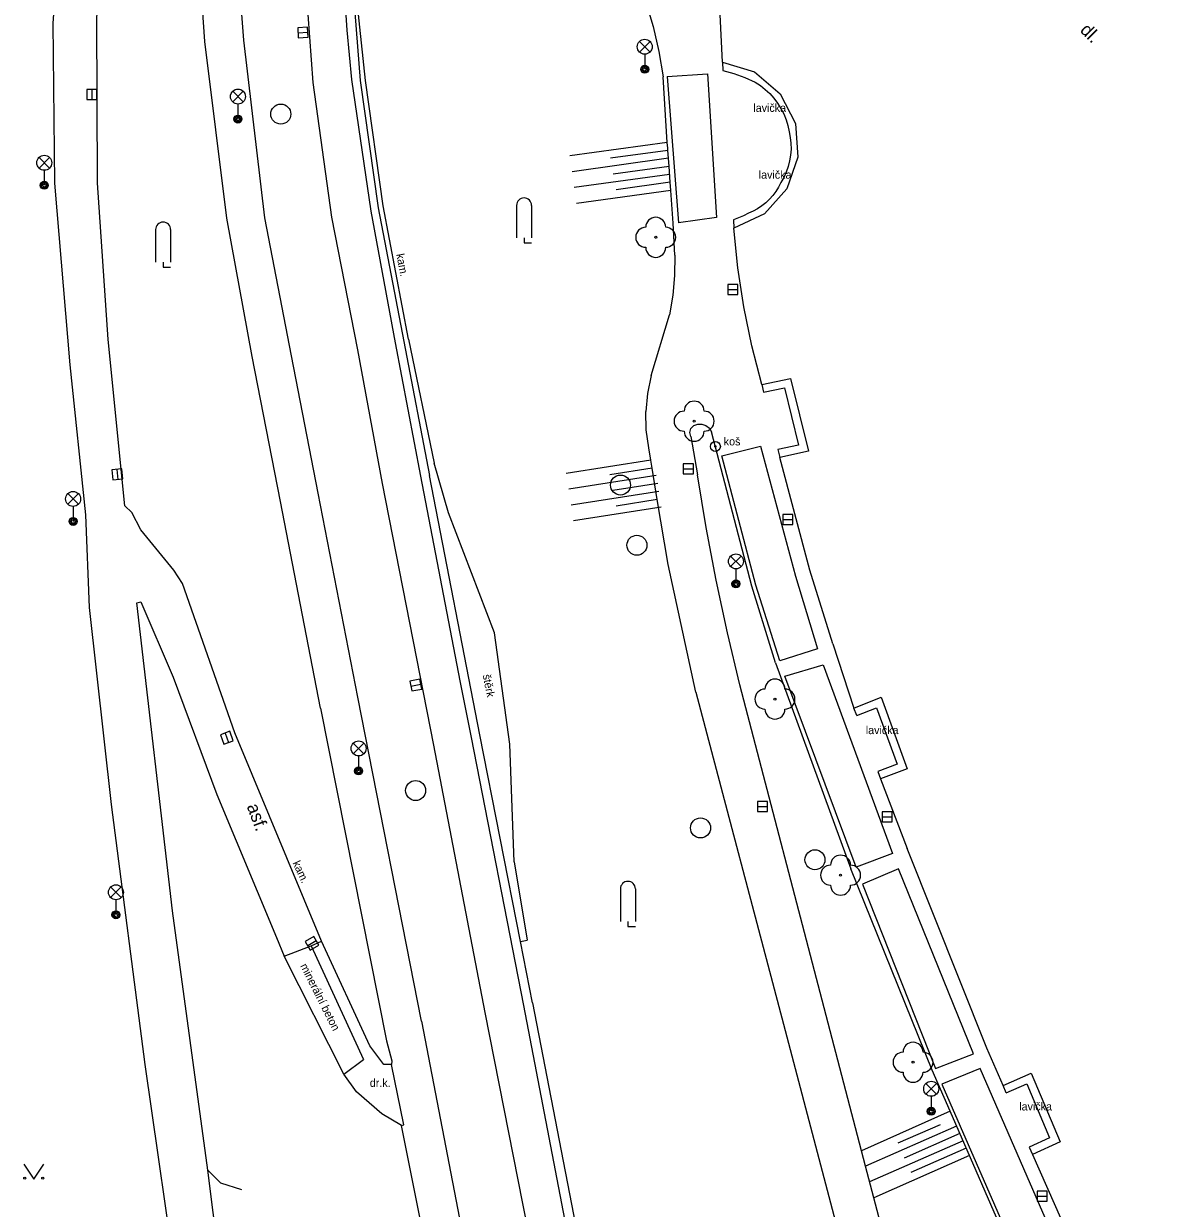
# Model space of a CAD drawing. Extents: x -600309 to -598967, y -1161267 to -1160292.
# Drawn here: x -599090.9 to -599033.2, y -1160653.3 to -1160594.1 of the extents above; entities that cross this region are included whole.
import ezdxf

# ---------------------------------------------------------------- set-up
doc = ezdxf.new("R2010")
doc.units = 0
for name, color, linetype in [('Level 10', 7, 'Continuous'), ('Level 11', 7, 'Continuous'), ('Level 15', 7, 'Continuous'), ('Level 22', 7, 'Continuous'), ('Level 25', 7, 'Continuous'), ('Level 27', 7, 'Continuous'), ('Level 33', 7, 'Continuous'), ('Level 36', 7, 'Continuous'), ('Level 40', 7, 'Continuous'), ('Level 42', 7, 'Continuous')]:
    doc.layers.add(name, color=color, linetype=linetype)

msp = doc.modelspace()

# ---------------------------------------------------------------- linework, layer by layer
at = {"layer": 'Level 10'}
for points in [[(-599069.77, -1160544.19), (-599071.61, -1160550.9), (-599073.21, -1160557.63), (-599073.99, -1160561.45), (-599074.45, -1160564.35), (-599074.62, -1160565.4), (-599074.96, -1160568.38), (-599075.1, -1160570.45), (-599075.36, -1160576.86), (-599075.4, -1160583.48), (-599075, -1160590.1), (-599074.72, -1160594.41), (-599074.48, -1160596.88), (-599073.52, -1160603.46), (-599072.31, -1160610.05), (-599071.04, -1160616.71), (-599069.07, -1160626.94), (-599068.5, -1160629.77), (-599065.89, -1160643.16), (-599063.36, -1160656.36)], [(-599077.49, -1160610.69), (-599078.81, -1160603.79), (-599079.87, -1160594.91), (-599080.25, -1160589.93), (-599080.55, -1160583.92)], [(-599070.99, -1160643.95), (-599074.17, -1160627.76), (-599076.16, -1160617.55), (-599077.49, -1160610.69)], [(-599070.99, -1160643.95), (-599068.4, -1160657.36), (-599068.39, -1160657.4), (-599068.22, -1160658.32), (-599067.44, -1160662.29), (-599067.26, -1160663.24), (-599067.25, -1160663.29), (-599066.03, -1160669.4), (-599063.4, -1160683.04), (-599061.1, -1160694.8), (-599058.4, -1160708.47)]]:
    msp.add_lwpolyline(points, dxfattribs=at)
at = {"layer": 'Level 11'}
for points in [[(-599071.6, -1160543.64), (-599073.48, -1160550.46), (-599075.04, -1160557.16), (-599076.34, -1160563.72), (-599076.39, -1160564.21), (-599076.98, -1160570.04), (-599077.04, -1160570.66), (-599077.34, -1160576.77), (-599077.32, -1160583.53), (-599076.92, -1160590.21), (-599076.41, -1160597.04), (-599075.49, -1160603.77), (-599074.19, -1160610.39), (-599072.95, -1160617.07), (-599070.38, -1160630.15), (-599067.82, -1160643.51), (-599065.22, -1160656.69)], [(-599076.04, -1160628.31), (-599078.04, -1160617.98), (-599079.45, -1160610.73), (-599080.71, -1160603.82), (-599081.81, -1160594.99), (-599082.16, -1160589.92), (-599082.51, -1160583.58), (-599082.5, -1160576.97), (-599082.37, -1160573.03), (-599082.15, -1160568.65)], [(-599085.4699, -1160618.53), (-599085.81, -1160618.19), (-599086.64, -1160609.88), (-599087.18, -1160602.04), (-599087.2199, -1160593.81), (-599086.71, -1160586.34), (-599086.04, -1160580.15), (-599084.79, -1160574.04)], [(-599089.1, -1160589.78), (-599089.4099, -1160594.07), (-599089.33, -1160602.07), (-599088.56, -1160611.14), (-599087.78, -1160618.64), (-599087.6, -1160623.27), (-599086.49, -1160633.12), (-599084.81, -1160646.11), (-599083.14, -1160657.8), (-599082.06, -1160665.31), (-599081.7199, -1160669.44), (-599081.71, -1160672.81), (-599082.4, -1160676.4699), (-599082.31, -1160676.73), (-599082.52, -1160676.96), (-599083.01, -1160676.86), (-599083.35, -1160676.29)], [(-599074.58, -1160590.11), (-599074.06, -1160596.93)], [(-599071.64, -1160609.86), (-599072.9, -1160603.2), (-599073.79, -1160596.94), (-599074.5, -1160590.16)], [(-599055.95, -1160596.01), (-599056.21, -1160590.55)], [(-599059.78, -1160593.01), (-599059.41, -1160594.24), (-599059.12, -1160595.49), (-599058.9, -1160596.75)], [(-599055.95, -1160596.01), (-599054.34, -1160596.5), (-599053.06, -1160597.59), (-599052.3, -1160599.08), (-599052.18, -1160600.76), (-599052.73, -1160602.35), (-599053.85, -1160603.6), (-599055.37, -1160604.31)], [(-599055.95, -1160596.01), (-599055.92, -1160596.43)], [(-599058.41, -1160604.06), (-599058.53, -1160602.43), (-599058.56, -1160602.02), (-599058.61, -1160601.23), (-599058.64, -1160600.82), (-599058.67, -1160600.43), (-599058.68, -1160600.32), (-599058.7, -1160600.03), (-599058.9, -1160596.75)], [(-599058.7, -1160596.73), (-599056.7, -1160596.6), (-599056.25, -1160603.78), (-599058.14, -1160604.04)], [(-599058.7, -1160596.73), (-599058.14, -1160604.04)], [(-599055.92, -1160596.43), (-599055.3695, -1160596.5874), (-599054.8319, -1160596.7844), (-599054.31, -1160597.02), (-599054.0504, -1160597.1884), (-599053.8064, -1160597.3788), (-599053.5799, -1160597.5897), (-599053.3727, -1160597.8196), (-599053.1863, -1160598.0666), (-599053.0221, -1160598.3289), (-599052.8814, -1160598.6046), (-599052.7653, -1160598.8914), (-599052.6746, -1160599.1873), (-599052.61, -1160599.49), (-599052.5522, -1160599.7783), (-599052.5206, -1160600.0706), (-599052.5156, -1160600.3645), (-599052.5372, -1160600.6578), (-599052.5852, -1160600.9478), (-599052.6591, -1160601.2324), (-599052.7585, -1160601.5091), (-599052.8825, -1160601.7757), (-599053.03, -1160602.03), (-599053.1451, -1160602.257), (-599053.2791, -1160602.4733), (-599053.4311, -1160602.6774), (-599053.5999, -1160602.8679), (-599053.7844, -1160603.0432), (-599053.9831, -1160603.2022), (-599054.1946, -1160603.3436), (-599054.4175, -1160603.4665), (-599054.65, -1160603.57), (-599054.8954, -1160603.6903), (-599055.1455, -1160603.8004)], [(-599074.06, -1160596.93), (-599073.16, -1160603.3), (-599071.87, -1160609.97), (-599070.59, -1160616.67)], [(-599055.1455, -1160603.8004), (-599055.4, -1160603.9)], [(-599055.4, -1160603.9), (-599055.37, -1160604.31)], [(-599058.32, -1160605.67), (-599058.41, -1160604.06)], [(-599053.98, -1160612.12), (-599054.48, -1160610.2), (-599054.88, -1160608.25), (-599055.17, -1160606.29), (-599055.37, -1160604.31)], [(-599058.32, -1160605.67), (-599058.34, -1160606.67)], [(-599058.34, -1160606.67), (-599058.43, -1160607.66)], [(-599058.43, -1160607.66), (-599058.59, -1160608.65)], [(-599059.5, -1160611.68), (-599058.59, -1160608.65)], [(-599071.64, -1160609.86), (-599070.35, -1160616.05)], [(-599059.5, -1160611.68), (-599059.69, -1160612.57)], [(-599053.98, -1160612.12), (-599052.54, -1160611.82), (-599051.65, -1160615.45), (-599053.08, -1160615.77)], [(-599053.98, -1160612.12), (-599052.54, -1160611.82), (-599051.65, -1160615.45), (-599053.08, -1160615.77)], [(-599053.98, -1160612.12), (-599053.9, -1160612.51)], [(-599059.69, -1160612.57), (-599059.77, -1160613.48)], [(-599053.9, -1160612.51), (-599052.84, -1160612.29), (-599052.14, -1160615.15), (-599053.17, -1160615.38)], [(-599059.63, -1160615.29), (-599059.75, -1160614.39), (-599059.77, -1160613.48)], [(-599057.53, -1160614.72), (-599057.58, -1160614.52), (-599057.52, -1160614.32), (-599057.38, -1160614.17)], [(-599057.38, -1160614.17), (-599057.18, -1160614.11)], [(-599057.18, -1160614.11), (-599056.97, -1160614.11)], [(-599056.97, -1160614.11), (-599056.77, -1160614.18), (-599056.6, -1160614.31), (-599056.49, -1160614.49)], [(-599053.29, -1160626.03), (-599054.48, -1160622.2), (-599056.49, -1160614.49)], [(-599057.53, -1160614.72), (-599057.19, -1160616.64)], [(-599055.97, -1160615.69), (-599054.04, -1160615.21)], [(-599054.04, -1160615.21), (-599052.3, -1160621.71)], [(-599058.66, -1160621.12), (-599059.2, -1160617.88), (-599059.46, -1160616.3), (-599059.53, -1160615.91), (-599059.63, -1160615.29)], [(-599054.27, -1160622.16), (-599055.97, -1160615.69)], [(-599053.17, -1160615.38), (-599053.08, -1160615.77)], [(-599050.42, -1160625.09), (-599051.58, -1160621.41), (-599053.08, -1160615.77)], [(-599066.35, -1160635.98), (-599066.57, -1160630.11), (-599067.34, -1160624.54), (-599069.64, -1160618.54), (-599070.35, -1160616.05)], [(-599065.44, -1160643.03), (-599066.04, -1160639.96), (-599068.07, -1160629.64), (-599070.59, -1160616.67)], [(-599055.08, -1160627.13), (-599055.7, -1160624.53), (-599056.26, -1160621.91), (-599056.76, -1160619.28), (-599057.19, -1160616.64)], [(-599075.99, -1160639.94), (-599080.32, -1160629.53), (-599082.94, -1160622.08), (-599083.36, -1160621.4099), (-599085.01, -1160619.39), (-599085.4699, -1160618.53)], [(-599057.28, -1160627.51), (-599058.66, -1160621.12)], [(-599052.3, -1160621.71), (-599051.19, -1160625.33)], [(-599053.08, -1160625.94), (-599054.27, -1160622.16)], [(-599085.21, -1160623.04), (-599085.02, -1160622.99), (-599083.4, -1160626.75), (-599081.21, -1160632.62), (-599078.24, -1160639.77), (-599077.85, -1160640.69)], [(-599081.6599, -1160651.39), (-599083.44, -1160638.43), (-599085.21, -1160623.04)], [(-599050.42, -1160625.09), (-599049.38, -1160628.3)], [(-599051.19, -1160625.33), (-599053.08, -1160625.94)], [(-599053.29, -1160626.03), (-599049.52, -1160636.34)], [(-599052.83, -1160626.7), (-599050.91, -1160626.14)], [(-599050.91, -1160626.14), (-599047.44, -1160635.57)], [(-599049.26, -1160636.25), (-599052.83, -1160626.7)], [(-599057.28, -1160627.51), (-599052.9, -1160644.1), (-599049.02, -1160658.79), (-599045.32, -1160673.2), (-599041.68, -1160687.82)], [(-599046.92, -1160658.36), (-599048.38, -1160652.77), (-599048.79, -1160651.2), (-599048.99, -1160650.42), (-599050.76, -1160643.67), (-599055.08, -1160627.13)], [(-599049.38, -1160628.3), (-599048.02, -1160627.76), (-599046.71, -1160631.33), (-599048.04, -1160631.83)], [(-599049.38, -1160628.3), (-599048.02, -1160627.76), (-599046.71, -1160631.33), (-599048.04, -1160631.83)], [(-599076.04, -1160628.31), (-599072.74, -1160644.93)], [(-599049.23, -1160628.67), (-599049.38, -1160628.3)], [(-599049.23, -1160628.67), (-599048.25, -1160628.28), (-599047.22, -1160631.1), (-599048.18, -1160631.46)], [(-599048.18, -1160631.46), (-599048.04, -1160631.83)], [(-599048.04, -1160631.83), (-599046.71, -1160635.32)], [(-599041.92, -1160647.16), (-599042.73, -1160645.29), (-599046.71, -1160635.32)], [(-599047.44, -1160635.57), (-599049.26, -1160636.25)], [(-599066.35, -1160635.98), (-599065.71, -1160639.89)], [(-599020.26, -1160701.3), (-599026.53, -1160687.8), (-599028.56, -1160683.47), (-599028.73, -1160683.11), (-599029.07, -1160682.39), (-599029.41, -1160681.67), (-599032.84, -1160674.36), (-599039.48, -1160660.11), (-599044.56, -1160648.45), (-599045.46, -1160646.4), (-599049.52, -1160636.34)], [(-599047.14, -1160636.34), (-599048.95, -1160637.1)], [(-599043.39, -1160645.58), (-599047.14, -1160636.34)], [(-599048.95, -1160637.1), (-599045.29, -1160646.32)], [(-599077.85, -1160640.69), (-599076.5, -1160640.18), (-599075.99, -1160639.94)], [(-599072.47, -1160645.93), (-599072.48, -1160646.12), (-599072.87, -1160646.11), (-599073.57, -1160645.18), (-599075.99, -1160639.94)], [(-599066.04, -1160639.96), (-599065.71, -1160639.89)], [(-599071.98, -1160649.16), (-599072.97, -1160648.58), (-599074.24, -1160647.48), (-599074.87, -1160646.6), (-599077.85, -1160640.69)], [(-599076.5, -1160640.18), (-599073.88, -1160645.86)], [(-599065.44, -1160643.03), (-599062.88, -1160656.28)], [(-599072.74, -1160644.93), (-599072.47, -1160645.93)], [(-599074.87, -1160646.6), (-599073.88, -1160645.86)], [(-599045.29, -1160646.32), (-599043.39, -1160645.58)], [(-599071.87, -1160649.13), (-599072.48, -1160646.12)], [(-599043.06, -1160646.32), (-599044.98, -1160647.09)], [(-599037.47, -1160659.17), (-599043.06, -1160646.32)], [(-599041.92, -1160647.16), (-599040.52, -1160646.55), (-599039.07, -1160649.97), (-599040.45, -1160650.61)], [(-599041.92, -1160647.16), (-599040.52, -1160646.55), (-599039.07, -1160649.97), (-599040.45, -1160650.61)], [(-599044.98, -1160647.09), (-599039.31, -1160660.08)], [(-599041.76, -1160647.53), (-599041.92, -1160647.16)], [(-599041.76, -1160647.53), (-599040.73, -1160647.08), (-599039.59, -1160649.77), (-599040.62, -1160650.25)], [(-599071.98, -1160649.16), (-599071.87, -1160649.13)], [(-599063.02, -1160694.94), (-599065.3, -1160683.25), (-599067.97, -1160669.59), (-599070.26, -1160657.83), (-599071.98, -1160649.16)], [(-599040.62, -1160650.25), (-599040.45, -1160650.61)], [(-599040.45, -1160650.61), (-599036.81, -1160658.83)], [(-599079.2, -1160677.09), (-599079.4, -1160671.86), (-599079.7199, -1160666.67), (-599080.31, -1160662.11), (-599081.6599, -1160651.39)], [(-599079.9699, -1160652.38), (-599081.02, -1160652.05), (-599081.6599, -1160651.39)]]:
    msp.add_lwpolyline(points, dxfattribs=at)
at = {"layer": 'Level 15'}
for points in [[(-599058.7, -1160600.03), (-599063.57, -1160600.7)], [(-599058.67, -1160600.43), (-599061.54, -1160600.82)], [(-599058.64, -1160600.82), (-599063.46, -1160601.49)], [(-599058.61, -1160601.23), (-599061.4, -1160601.61)], [(-599058.59, -1160601.63), (-599063.35, -1160602.28)], [(-599058.56, -1160602.02), (-599061.26, -1160602.4)], [(-599058.53, -1160602.43), (-599063.24, -1160603.08)], [(-599059.53, -1160615.91), (-599063.76, -1160616.57)], [(-599059.46, -1160616.3), (-599061.57, -1160616.64)], [(-599059.25, -1160616.68), (-599063.63, -1160617.36)], [(-599059.12, -1160617.4699), (-599063.51, -1160618.15)], [(-599059.18, -1160617.07), (-599061.42, -1160617.42)], [(-599059.2, -1160617.88), (-599061.25, -1160618.2)], [(-599059, -1160618.26), (-599063.39, -1160618.94)], [(-599044.56, -1160648.45), (-599048.99, -1160650.42)], [(-599044.24, -1160649.19), (-599048.79, -1160651.2)], [(-599045.06, -1160649.12), (-599047.18, -1160650.05)], [(-599044.08, -1160649.56), (-599046.87, -1160650.79)], [(-599043.92, -1160649.93), (-599048.59, -1160651.98)], [(-599043.6, -1160650.66), (-599048.38, -1160652.77)], [(-599043.76, -1160650.29), (-599046.53, -1160651.51)]]:
    msp.add_lwpolyline(points, dxfattribs=at)
at = {"layer": 'Level 22'}
for centre in [(-599059.28, -1160604.77), (-599057.36, -1160613.96), (-599053.32, -1160627.85), (-599050.04, -1160636.65), (-599046.42, -1160646)]:
    msp.add_circle(centre, 0.05, dxfattribs=at)
for centre, start, end in [((-599059.28, -1160604.27), 0, 180), ((-599059.78, -1160604.77), 90, 270), ((-599058.78, -1160604.77), 270, 90), ((-599059.28, -1160605.27), 180, 0), ((-599057.86, -1160613.96), 90, 270), ((-599057.36, -1160613.46), 0, 180), ((-599056.86, -1160613.96), 270, 90), ((-599057.36, -1160614.46), 180, 0), ((-599053.32, -1160627.35), 0, 180), ((-599053.82, -1160627.85), 90, 270), ((-599052.82, -1160627.85), 270, 90), ((-599053.32, -1160628.35), 180, 0), ((-599050.04, -1160636.15), 0, 180), ((-599050.54, -1160636.65), 90, 270), ((-599049.54, -1160636.65), 270, 90), ((-599050.04, -1160637.15), 180, 0), ((-599046.42, -1160645.5), 0, 180), ((-599046.92, -1160646), 90, 270), ((-599045.92, -1160646), 270, 90), ((-599046.42, -1160646.5), 180, 0)]:
    msp.add_arc(centre, 0.5, start, end, dxfattribs=at)
at = {"layer": 'Level 25'}
for radius in [0.25, 0.0303]:
    msp.add_circle((-599056.3, -1160615.22), radius, dxfattribs=at)
at = {"layer": 'Level 27'}
for p, q in [((-599077.1595, -1160594.5563), (-599076.6605, -1160594.5237)), ((-599087.4621, -1160597.38), (-599087.4579, -1160597.88)), ((-599055.67, -1160607.37), (-599055.17, -1160607.37)), ((-599086.2157, -1160616.3713), (-599086.1643, -1160616.8687)), ((-599057.9, -1160616.34), (-599057.4, -1160616.34)), ((-599052.93, -1160618.88), (-599052.43, -1160618.88)), ((-599071.5155, -1160627.1972), (-599071.0245, -1160627.1028)), ((-599080.804, -1160629.5446), (-599080.6358, -1160630.0154)), ((-599054.2, -1160633.21), (-599053.7, -1160633.21)), ((-599047.97, -1160633.73), (-599047.47, -1160633.73)), ((-599076.2437, -1160639.9247), (-599076.6763, -1160640.1753)), ((-599040.21, -1160652.69), (-599039.71, -1160652.69))]:
    msp.add_line(p, q, dxfattribs=at)
for points in [[(-599077.1432, -1160594.8058), (-599076.6442, -1160594.7732), (-599076.6768, -1160594.2742), (-599077.1758, -1160594.3068)], [(-599087.7121, -1160597.3821), (-599087.7079, -1160597.8821), (-599087.2079, -1160597.8779), (-599087.2121, -1160597.3779)], [(-599055.67, -1160607.62), (-599055.17, -1160607.62), (-599055.17, -1160607.12), (-599055.67, -1160607.12)], [(-599086.4643, -1160616.397), (-599086.413, -1160616.8943), (-599085.9157, -1160616.843), (-599085.967, -1160616.3457)], [(-599057.9, -1160616.59), (-599057.4, -1160616.59), (-599057.4, -1160616.09), (-599057.9, -1160616.09)], [(-599052.93, -1160619.13), (-599052.43, -1160619.13), (-599052.43, -1160618.63), (-599052.93, -1160618.63)], [(-599071.4683, -1160627.4427), (-599070.9773, -1160627.3483), (-599071.0717, -1160626.8573), (-599071.5627, -1160626.9517)], [(-599081.0394, -1160629.6286), (-599080.8713, -1160630.0995), (-599080.4004, -1160629.9314), (-599080.5685, -1160629.4605)], [(-599054.2, -1160633.46), (-599053.7, -1160633.46), (-599053.7, -1160632.96), (-599054.2, -1160632.96)], [(-599047.97, -1160633.98), (-599047.47, -1160633.98), (-599047.47, -1160633.48), (-599047.97, -1160633.48)], [(-599076.3689, -1160639.7084), (-599076.8016, -1160639.9589), (-599076.5511, -1160640.3916), (-599076.1184, -1160640.1411)], [(-599040.21, -1160652.94), (-599039.71, -1160652.94), (-599039.71, -1160652.44), (-599040.21, -1160652.44)]]:
    msp.add_lwpolyline(points, close=True, dxfattribs=at)
for centre in [(-599078.02, -1160598.61), (-599061.04, -1160617.15), (-599060.22, -1160620.16), (-599071.28, -1160632.42), (-599057.04, -1160634.29), (-599051.32, -1160635.88)]:
    msp.add_circle(centre, 0.5, dxfattribs=at)
at = {"layer": 'Level 33'}
for p, q in [((-599060.095, -1160595.51), (-599059.565, -1160594.98)), ((-599060.095, -1160594.98), (-599059.565, -1160595.51)), ((-599059.83, -1160595.62), (-599059.83, -1160596.37)), ((-599080.425, -1160598), (-599079.895, -1160597.47)), ((-599080.425, -1160597.47), (-599079.895, -1160598)), ((-599080.16, -1160598.11), (-599080.16, -1160598.86)), ((-599090.105, -1160601.31), (-599089.575, -1160600.78)), ((-599090.105, -1160600.78), (-599089.575, -1160601.31)), ((-599089.84, -1160601.42), (-599089.84, -1160602.17)), ((-599088.665, -1160618.1099), (-599088.135, -1160617.5799)), ((-599088.665, -1160617.5799), (-599088.135, -1160618.1099)), ((-599088.4, -1160618.2199), (-599088.4, -1160618.9699)), ((-599055.535, -1160621.23), (-599055.005, -1160620.7)), ((-599055.535, -1160620.7), (-599055.005, -1160621.23)), ((-599055.27, -1160621.34), (-599055.27, -1160622.09)), ((-599074.395, -1160630.58), (-599073.865, -1160630.05)), ((-599074.395, -1160630.05), (-599073.865, -1160630.58)), ((-599074.13, -1160630.69), (-599074.13, -1160631.44)), ((-599086.525, -1160637.77), (-599085.995, -1160637.24)), ((-599086.525, -1160637.24), (-599085.995, -1160637.77)), ((-599086.26, -1160637.88), (-599086.26, -1160638.63)), ((-599045.775, -1160647.59), (-599045.245, -1160647.06)), ((-599045.775, -1160647.06), (-599045.245, -1160647.59)), ((-599045.51, -1160647.7), (-599045.51, -1160648.45))]:
    msp.add_line(p, q, dxfattribs=at)
for centre, radius in [((-599059.83, -1160595.245), 0.375), ((-599059.83, -1160596.37), 0.2), ((-599059.83, -1160596.37), 0.1445), ((-599059.83, -1160596.37), 0.0876), ((-599080.16, -1160597.735), 0.375), ((-599080.16, -1160598.86), 0.2), ((-599080.16, -1160598.86), 0.1445), ((-599080.16, -1160598.86), 0.0876), ((-599089.84, -1160601.045), 0.375), ((-599089.84, -1160602.17), 0.2), ((-599089.84, -1160602.17), 0.1445), ((-599089.84, -1160602.17), 0.0876), ((-599088.4, -1160617.8449), 0.375), ((-599088.4, -1160618.9699), 0.2), ((-599088.4, -1160618.9699), 0.1445), ((-599088.4, -1160618.9699), 0.0876), ((-599055.27, -1160620.965), 0.375), ((-599055.27, -1160622.09), 0.2), ((-599055.27, -1160622.09), 0.1445), ((-599055.27, -1160622.09), 0.0876), ((-599074.13, -1160630.315), 0.375), ((-599074.13, -1160631.44), 0.2), ((-599074.13, -1160631.44), 0.1445), ((-599074.13, -1160631.44), 0.0876), ((-599086.26, -1160637.505), 0.375), ((-599086.26, -1160638.63), 0.2), ((-599086.26, -1160638.63), 0.1445), ((-599086.26, -1160638.63), 0.0876), ((-599045.51, -1160647.325), 0.375), ((-599045.51, -1160648.45), 0.2), ((-599045.51, -1160648.45), 0.1445), ((-599045.51, -1160648.45), 0.0876)]:
    msp.add_circle(centre, radius, dxfattribs=at)
at = {"layer": 'Level 36'}
for p, q in [((-599066.235, -1160603.175), (-599066.235, -1160604.8)), ((-599065.485, -1160603.175), (-599065.485, -1160604.8)), ((-599084.275, -1160604.385), (-599084.275, -1160606.01)), ((-599083.525, -1160604.385), (-599083.525, -1160606.01)), ((-599061.045, -1160637.335), (-599061.045, -1160638.96)), ((-599060.295, -1160637.335), (-599060.295, -1160638.96))]:
    msp.add_line(p, q, dxfattribs=at)
for points in [[(-599065.86, -1160604.8), (-599065.86, -1160605.05), (-599065.485, -1160605.05)], [(-599083.9, -1160606.01), (-599083.9, -1160606.26), (-599083.525, -1160606.26)], [(-599060.67, -1160638.96), (-599060.67, -1160639.21), (-599060.295, -1160639.21)], [(-599090.87, -1160651.09), (-599090.37, -1160651.84), (-599089.87, -1160651.09)]]:
    msp.add_lwpolyline(points, dxfattribs=at)
for centre in [(-599090.8202, -1160651.7898), (-599089.9208, -1160651.7898)]:
    msp.add_circle(centre, 0.05, dxfattribs=at)
for centre in [(-599065.8603, -1160603.1746), (-599083.9003, -1160604.3846), (-599060.6703, -1160637.3346)]:
    msp.add_arc(centre, 0.375, 0, 180, dxfattribs=at)

# ---------------------------------------------------------------- texts
at = {"layer": 'Level 40'}
for s, height, rotation, p in [('dl.', 0.65, 315.19, (-599038.11, -1160594.46)), ('štěrk', 0.4, 280.995264, (-599067.93, -1160626.65)), ('asf.', 0.65, 290.42, (-599079.73, -1160633.2)), ('minerální beton', 0.400002, 296.758617, (-599077.06, -1160641.18))]:
    msp.add_text(s, height=height, rotation=rotation, dxfattribs=at).set_placement(p)
msp.add_text('dr.k.', height=0.4, dxfattribs=at).set_placement((-599073.57, -1160647.23))
at = {"layer": 'Level 42'}
for s, p in [('lavička', (-599054.4, -1160598.5)), ('lavička', (-599054.13, -1160601.84)), ('koš', (-599055.88, -1160615.17)), ('lavička', (-599048.78, -1160629.6)), ('lavička', (-599041.11, -1160648.41))]:
    msp.add_text(s, height=0.4, dxfattribs=at).set_placement(p)
for rotation, p in [(280.713122, (-599072.25, -1160605.62)), (294.789006, (-599077.44, -1160636.04))]:
    msp.add_text('kam.', height=0.4, rotation=rotation, dxfattribs=at).set_placement(p)

doc.saveas('drawing.dxf')
